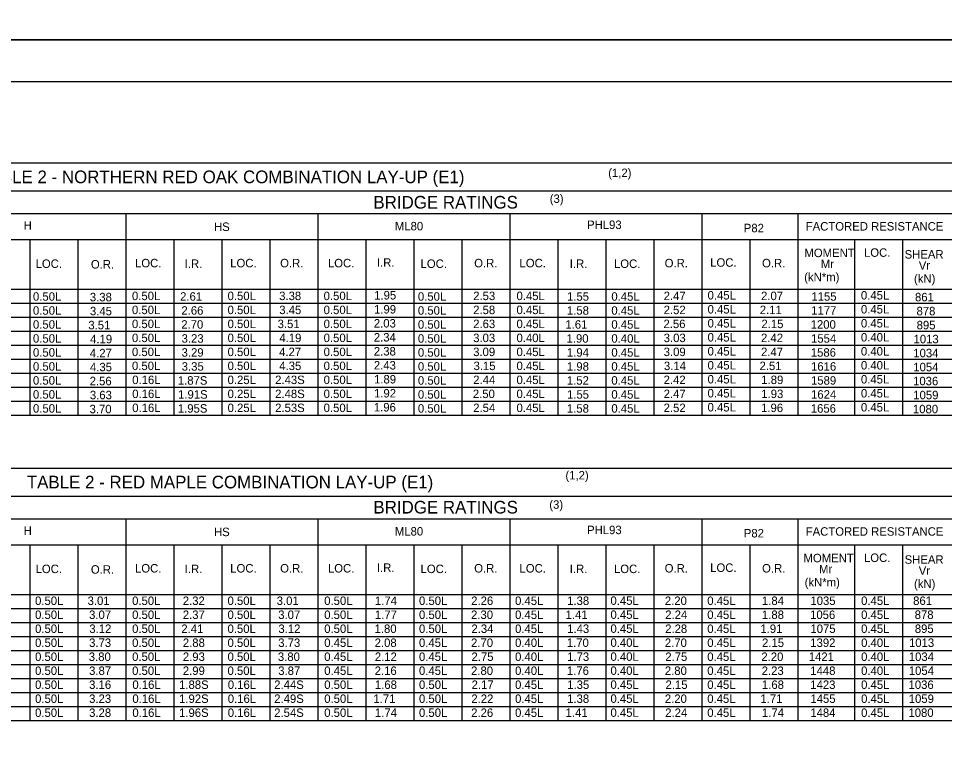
# Model space of a CAD drawing. Extents: x -5022 to -159, y 1126 to 7226.
# Drawn here: x -4407.8 to -4079.5, y 2059.7 to 2321.3 of the extents above; entities that cross this region are included whole.
import ezdxf

# ---------------------------------------------------------------- set-up
doc = ezdxf.new("R2010")
doc.units = 0
for name, color, linetype in [('2', 7, 'Continuous'), ('4', 7, 'Continuous'), ('PLT-BNDY', 7, 'Continuous')]:
    doc.layers.add(name, color=color, linetype=linetype)

msp = doc.modelspace()

# ---------------------------------------------------------------- linework, layer by layer
at = {"layer": '2'}
msp.add_line((-3855.13, 2298.81), (-4641.13, 2298.81), dxfattribs=at)
at = {"layer": '4'}
for p, q in [((-4561.45, 2270.14), (-4060.31, 2270.14)), ((-4561.45, 2260.21), (-4060.31, 2260.21)), ((-4561.45, 2252.14), (-4060.31, 2252.14)), ((-4369.82, 2252.14), (-4369.82, 2180.69)), ((-4301.72, 2252.14), (-4301.72, 2180.69)), ((-4233.62, 2252.14), (-4233.62, 2180.69)), ((-4165.52, 2252.14), (-4165.52, 2180.69)), ((-4131.47, 2252.14), (-4131.47, 2180.69)), ((-4437.94, 2242.94), (-4060.31, 2242.94)), ((-4403.87, 2242.94), (-4403.87, 2180.69)), ((-4386.85, 2242.94), (-4386.85, 2180.69)), ((-4352.79, 2242.94), (-4352.79, 2180.69)), ((-4335.77, 2242.94), (-4335.77, 2180.69)), ((-4318.75, 2242.94), (-4318.75, 2180.69)), ((-4284.69, 2242.94), (-4284.69, 2180.69)), ((-4267.67, 2242.94), (-4267.67, 2180.69)), ((-4250.64, 2242.94), (-4250.64, 2180.69)), ((-4216.59, 2242.94), (-4216.59, 2180.69)), ((-4199.57, 2242.94), (-4199.57, 2180.69)), ((-4182.54, 2242.94), (-4182.54, 2180.69)), ((-4148.49, 2242.94), (-4148.49, 2180.69)), ((-4111.38, 2242.94), (-4111.38, 2180.69)), ((-4094.36, 2242.94), (-4094.36, 2180.69)), ((-4561.45, 2225.33), (-4060.31, 2225.33)), ((-4537.22, 2220.37), (-4060.31, 2220.37)), ((-4537.22, 2215.41), (-4060.31, 2215.41)), ((-4561.45, 2210.45), (-4060.31, 2210.45)), ((-4537.22, 2205.49), (-4060.31, 2205.49)), ((-4537.22, 2200.53), (-4060.31, 2200.53)), ((-4561.45, 2195.57), (-4060.31, 2195.57)), ((-4537.22, 2190.61), (-4060.31, 2190.61)), ((-4537.22, 2185.65), (-4060.31, 2185.65)), ((-4561.45, 2180.69), (-4060.31, 2180.69)), ((-4561.45, 2161.96), (-4060.31, 2161.96)), ((-4561.45, 2152.04), (-4060.31, 2152.04)), ((-4561.45, 2143.97), (-4060.31, 2143.97)), ((-4369.82, 2143.97), (-4369.82, 2072.51)), ((-4301.72, 2143.97), (-4301.72, 2072.51)), ((-4233.62, 2143.97), (-4233.62, 2072.51)), ((-4165.52, 2143.97), (-4165.52, 2072.51)), ((-4131.47, 2143.97), (-4131.47, 2072.51)), ((-4437.94, 2134.76), (-4060.31, 2134.76)), ((-4403.87, 2134.76), (-4403.87, 2072.51)), ((-4386.85, 2134.76), (-4386.85, 2072.51)), ((-4352.79, 2134.76), (-4352.79, 2072.51)), ((-4335.77, 2134.76), (-4335.77, 2072.51)), ((-4318.75, 2134.76), (-4318.75, 2072.51)), ((-4284.69, 2134.76), (-4284.69, 2072.51)), ((-4267.67, 2134.76), (-4267.67, 2072.51)), ((-4250.64, 2134.76), (-4250.64, 2072.51)), ((-4216.59, 2134.76), (-4216.59, 2072.51)), ((-4199.57, 2134.76), (-4199.57, 2072.51)), ((-4182.54, 2134.76), (-4182.54, 2072.51)), ((-4148.49, 2134.76), (-4148.49, 2072.51)), ((-4111.38, 2134.76), (-4111.38, 2072.51)), ((-4094.36, 2134.76), (-4094.36, 2072.51)), ((-4561.45, 2117.16), (-4060.31, 2117.16)), ((-4537.22, 2112.2), (-4060.31, 2112.2)), ((-4537.22, 2107.24), (-4060.31, 2107.24)), ((-4561.45, 2102.28), (-4060.31, 2102.28)), ((-4537.22, 2097.32), (-4060.31, 2097.32)), ((-4537.22, 2092.36), (-4060.31, 2092.36)), ((-4561.45, 2087.4), (-4060.31, 2087.4)), ((-4537.22, 2082.44), (-4060.31, 2082.44)), ((-4537.22, 2077.47), (-4060.31, 2077.47)), ((-4561.45, 2072.51), (-4060.31, 2072.51))]:
    msp.add_line(p, q, dxfattribs=at)
at = {"layer": 'PLT-BNDY'}
for points in [[(-4681.13, 2907.81), (-3840.13, 2907.81), (-3840.13, 2313.81), (-4681.13, 2313.81)], [(-4681.13, 2313.81), (-3840.13, 2313.81), (-3840.13, 1719.81), (-4681.13, 1719.81)]]:
    msp.add_lwpolyline(points, close=True, dxfattribs=at)

# ---------------------------------------------------------------- texts
at = {"layer": '2'}
for s, height, p in [('TABLE 2 - NORTHERN RED OAK COMBINATION LAY-UP (E1)', 4.4793, (-4421.74, 2262.94)), ('(1,2)', 3, (-4198.71, 2265.11)), ('BRIDGE RATINGS', 4.4793, (-4281.97, 2253.94)), ('(3)', 3, (-4219.44, 2255.95)), ('H', 3, (-4406.02, 2246.46)), ('PHL93', 3, (-4206.2, 2246.7)), ('HS', 3, (-4338.51, 2246)), ('ML80', 3, (-4274.36, 2246.21)), ('P82', 3, (-4150.62, 2245.54)), ('FACTORED RESISTANCE', 3.0001, (-4128.66, 2246.15)), ('MOMENT', 3, (-4129.13, 2236.74)), ('LOC.', 3, (-4108, 2236.85)), ('I.R.', 3, (-4280.73, 2233.32)), ('LOC.', 3, (-4162.54, 2233.32)), ('SHEAR', 3, (-4093.59, 2236.21)), ('LOC.', 3, (-4401.77, 2232.9)), ('O.R.', 3, (-4382.16, 2232.69)), ('LOC.', 3, (-4366.51, 2233.11)), ('I.R.', 3, (-4348.9, 2232.9)), ('LOC.', 3, (-4332.75, 2233.11)), ('O.R.', 3, (-4315.04, 2233.11)), ('LOC.', 3, (-4298.1, 2233.11)), ('LOC.', 3, (-4265.25, 2232.9)), ('O.R.', 3, (-4246.23, 2233.11)), ('LOC.', 3, (-4230.16, 2233.11)), ('I.R.', 3, (-4212.34, 2232.9)), ('LOC.', 3, (-4196.66, 2232.9)), ('O.R.', 3, (-4178.68, 2233.11)), ('O.R.', 3, (-4144.14, 2233.11)), ('Mr', 3, (-4123.31, 2232.82)), ('Vr', 3, (-4088.58, 2232.29)), ('(kN*m)', 3, (-4129.2, 2228.17)), ('(kN)', 3, (-4090.26, 2227.63)), ('0.50L', 3, (-4402.7, 2221.28)), ('3.38', 3, (-4382.53, 2221.07)), ('0.50L', 3, (-4367.59, 2221.49)), ('2.61', 3, (-4350.53, 2221.28)), ('0.50L', 3, (-4333.68, 2221.49)), ('3.38', 3, (-4315.4, 2221.49)), ('0.50L', 3, (-4299.62, 2221.49)), ('1.95', 3, (-4281.71, 2221.71)), ('0.50L', 3, (-4266.19, 2221.28)), ('2.53', 3, (-4246.59, 2221.49)), ('0.45L', 3, (-4231.23, 2221.49)), ('1.55', 3, (-4213.32, 2221.28)), ('0.45L', 3, (-4197.59, 2221.28)), ('2.47', 3, (-4179.04, 2221.49)), ('0.45L', 3, (-4163.47, 2221.71)), ('2.07', 3, (-4144.51, 2221.49)), ('1155', 3, (-4126.66, 2221.28)), ('0.45L', 3, (-4109.08, 2221.71)), ('861', 3, (-4089.91, 2221.07)), ('1.99', 3, (-4281.75, 2216.74)), ('0.45L', 3, (-4163.47, 2216.74)), ('0.45L', 3, (-4109.08, 2216.75)), ('0.50L', 3, (-4402.7, 2216.32)), ('3.45', 3, (-4382.49, 2216.11)), ('0.50L', 3, (-4367.59, 2216.53)), ('2.66', 3, (-4350.07, 2216.32)), ('0.50L', 3, (-4333.68, 2216.53)), ('3.45', 3, (-4315.36, 2216.53)), ('0.50L', 3, (-4299.62, 2216.53)), ('0.50L', 3, (-4266.19, 2216.32)), ('2.58', 3, (-4246.59, 2216.53)), ('0.45L', 3, (-4231.23, 2216.53)), ('1.58', 3, (-4213.35, 2216.32)), ('0.45L', 3, (-4197.59, 2216.32)), ('2.52', 3, (-4179.05, 2216.53)), ('2.11', 3, (-4144.96, 2216.53)), ('1177', 3, (-4126.71, 2216.32)), ('878', 3, (-4089.37, 2216.11)), ('0.50L', 3, (-4402.7, 2211.36)), ('3.51', 3, (-4383.07, 2211.15)), ('0.50L', 3, (-4367.59, 2211.57)), ('2.70', 3, (-4350.11, 2211.36)), ('0.50L', 3, (-4333.68, 2211.57)), ('3.51', 3, (-4315.94, 2211.57)), ('0.50L', 3, (-4299.62, 2211.57)), ('2.03', 3, (-4281.82, 2211.78)), ('0.50L', 3, (-4266.19, 2211.36)), ('2.63', 3, (-4246.59, 2211.57)), ('0.45L', 3, (-4231.23, 2211.57)), ('1.61', 3, (-4213.9, 2211.36)), ('0.45L', 3, (-4197.59, 2211.36)), ('2.56', 3, (-4179.11, 2211.57)), ('0.45L', 3, (-4163.47, 2211.78)), ('2.15', 3, (-4144.38, 2211.57)), ('1200', 3, (-4126.91, 2211.36)), ('0.45L', 3, (-4109.08, 2211.79)), ('895', 3, (-4089.33, 2211.15)), ('0.50L', 3, (-4402.7, 2206.4)), ('4.19', 3, (-4382.44, 2206.19)), ('0.50L', 3, (-4367.59, 2206.61)), ('3.23', 3, (-4349.99, 2206.4)), ('0.50L', 3, (-4333.68, 2206.61)), ('4.19', 3, (-4315.32, 2206.61)), ('0.50L', 3, (-4299.62, 2206.61)), ('2.34', 3, (-4281.82, 2206.82)), ('0.50L', 3, (-4266.19, 2206.4)), ('3.03', 3, (-4246.59, 2206.61)), ('0.40L', 3, (-4231.23, 2206.61)), ('1.90', 3, (-4213.48, 2206.4)), ('0.40L', 3, (-4197.59, 2206.4)), ('3.03', 3, (-4179.03, 2206.61)), ('0.45L', 3, (-4163.47, 2206.82)), ('2.42', 3, (-4144.52, 2206.61)), ('1554', 3, (-4126.77, 2206.4)), ('0.40L', 3, (-4109.08, 2206.83)), ('1013', 3, (-4090.43, 2206.19)), ('0.50L', 3, (-4402.7, 2201.44)), ('4.27', 3, (-4382.53, 2201.23)), ('0.50L', 3, (-4367.59, 2201.65)), ('3.29', 3, (-4350, 2201.44)), ('0.50L', 3, (-4333.68, 2201.65)), ('4.27', 3, (-4315.4, 2201.65)), ('0.50L', 3, (-4299.62, 2201.65)), ('2.38', 3, (-4281.83, 2201.86)), ('0.50L', 3, (-4266.19, 2201.44)), ('3.09', 3, (-4246.6, 2201.65)), ('0.45L', 3, (-4231.23, 2201.65)), ('1.94', 3, (-4213.35, 2201.44)), ('0.45L', 3, (-4197.59, 2201.44)), ('3.09', 3, (-4179.04, 2201.65)), ('0.45L', 3, (-4163.47, 2201.86)), ('2.47', 3, (-4144.51, 2201.65)), ('1586', 3, (-4126.86, 2201.44)), ('0.40L', 3, (-4109.08, 2201.86)), ('1034', 3, (-4090.51, 2201.23)), ('0.50L', 3, (-4402.7, 2196.48)), ('4.35', 3, (-4382.49, 2196.27)), ('0.50L', 3, (-4367.59, 2196.69)), ('3.35', 3, (-4349.95, 2196.48)), ('0.50L', 3, (-4333.68, 2196.69)), ('4.35', 3, (-4315.36, 2196.69)), ('0.50L', 3, (-4299.62, 2196.69)), ('2.43', 3, (-4281.82, 2196.9)), ('0.50L', 3, (-4266.19, 2196.48)), ('3.15', 3, (-4246.47, 2196.69)), ('0.45L', 3, (-4231.23, 2196.69)), ('1.98', 3, (-4213.35, 2196.48)), ('0.45L', 3, (-4197.59, 2196.48)), ('3.14', 3, (-4178.95, 2196.69)), ('0.45L', 3, (-4163.47, 2196.9)), ('2.51', 3, (-4145.04, 2196.69)), ('1616', 3, (-4126.78, 2196.48)), ('0.40L', 3, (-4109.08, 2196.9)), ('1054', 3, (-4090.51, 2196.27)), ('0.50L', 3, (-4402.7, 2191.52)), ('2.56', 3, (-4382.6, 2191.31)), ('0.16L', 3, (-4367.5, 2191.73)), ('1.87S', 3, (-4351.33, 2191.52)), ('0.25L', 3, (-4333.68, 2191.73)), ('2.43S', 3, (-4316.82, 2191.73)), ('0.50L', 3, (-4299.62, 2191.73)), ('1.89', 3, (-4281.75, 2191.94)), ('0.50L', 3, (-4266.19, 2191.52)), ('2.44', 3, (-4246.58, 2191.73)), ('0.45L', 3, (-4231.23, 2191.73)), ('1.52', 3, (-4213.37, 2191.52)), ('0.45L', 3, (-4197.59, 2191.52)), ('2.42', 3, (-4179.05, 2191.73)), ('0.45L', 3, (-4163.47, 2191.94)), ('1.89', 3, (-4144.42, 2191.73)), ('1589', 3, (-4126.79, 2191.52)), ('0.45L', 3, (-4109.08, 2191.94)), ('1036', 3, (-4090.59, 2191.31)), ('0.50L', 3, (-4402.7, 2186.56)), ('3.63', 3, (-4382.52, 2186.35)), ('0.16L', 3, (-4367.5, 2186.77)), ('1.91S', 3, (-4351.25, 2186.56)), ('0.25L', 3, (-4333.68, 2186.77)), ('2.48S', 3, (-4316.82, 2186.77)), ('0.50L', 3, (-4299.62, 2186.77)), ('1.92', 3, (-4281.76, 2186.98)), ('0.50L', 3, (-4266.19, 2186.56)), ('2.50', 3, (-4246.71, 2186.77)), ('0.45L', 3, (-4231.23, 2186.77)), ('1.55', 3, (-4213.32, 2186.56)), ('0.45L', 3, (-4197.59, 2186.56)), ('2.47', 3, (-4179.04, 2186.77)), ('0.45L', 3, (-4163.47, 2186.98)), ('1.93', 3, (-4144.41, 2186.77)), ('1624', 3, (-4126.77, 2186.56)), ('0.45L', 3, (-4109.08, 2186.98)), ('1059', 3, (-4090.52, 2186.35)), ('0.50L', 3, (-4402.7, 2181.6)), ('3.70', 3, (-4382.64, 2181.38)), ('0.16L', 3, (-4367.5, 2181.81)), ('1.95S', 3, (-4351.33, 2181.6)), ('0.25L', 3, (-4333.68, 2181.81)), ('2.53S', 3, (-4316.82, 2181.81)), ('0.50L', 3, (-4299.62, 2181.81)), ('1.96', 3, (-4281.82, 2182.02)), ('0.50L', 3, (-4266.19, 2181.6)), ('2.54', 3, (-4246.58, 2181.81)), ('0.45L', 3, (-4231.23, 2181.81)), ('1.58', 3, (-4213.35, 2181.6)), ('0.45L', 3, (-4197.59, 2181.6)), ('2.52', 3, (-4179.05, 2181.81)), ('0.45L', 3, (-4163.47, 2182.02)), ('1.96', 3, (-4144.49, 2181.81)), ('1656', 3, (-4126.86, 2181.6)), ('0.45L', 3, (-4109.08, 2182.02)), ('1080', 3, (-4090.64, 2181.39)), ('(1,2)', 3, (-4213.88, 2157.92)), ('TABLE 2 - RED MAPLE COMBINATION LAY-UP (E1)', 4.4793, (-4404.87, 2154.76)), ('BRIDGE RATINGS', 4.4793, (-4281.97, 2145.85)), ('(3)', 3, (-4219.6, 2147.53)), ('H', 3, (-4406.02, 2138.29)), ('ML80', 3, (-4274.36, 2138.04)), ('PHL93', 3, (-4206.2, 2138.53)), ('FACTORED RESISTANCE', 3.0001, (-4128.66, 2137.98)), ('HS', 3, (-4338.51, 2137.83)), ('P82', 3, (-4150.62, 2137.37)), ('MOMENT', 3, (-4129.45, 2128.56)), ('LOC.', 3, (-4108, 2128.67)), ('LOC.', 3, (-4366.51, 2124.94)), ('LOC.', 3, (-4332.75, 2124.94)), ('O.R.', 3, (-4315.04, 2124.94)), ('LOC.', 3, (-4298.1, 2124.94)), ('I.R.', 3, (-4280.73, 2125.15)), ('O.R.', 3, (-4246.23, 2124.94)), ('LOC.', 3, (-4230.16, 2124.94)), ('O.R.', 3, (-4178.68, 2124.94)), ('LOC.', 3, (-4162.54, 2125.15)), ('O.R.', 3, (-4144.14, 2124.94)), ('SHEAR', 3, (-4093.59, 2128.04)), ('LOC.', 3, (-4401.77, 2124.73)), ('O.R.', 3, (-4382.16, 2124.52)), ('I.R.', 3, (-4348.9, 2124.73)), ('LOC.', 3, (-4265.25, 2124.73)), ('I.R.', 3, (-4212.34, 2124.73)), ('LOC.', 3, (-4196.66, 2124.73)), ('Mr', 3, (-4123.96, 2124.65)), ('Vr', 3, (-4088.58, 2124.12)), ('(kN*m)', 3, (-4129.04, 2119.99)), ('(kN)', 3, (-4090.26, 2119.46)), ('0.50L', 3, (-4401.96, 2113.43)), ('3.01', 3, (-4383.33, 2113.43)), ('0.50L', 3, (-4367.54, 2113.43)), ('2.32', 3, (-4349.57, 2113.43)), ('0.50L', 3, (-4333.71, 2113.43)), ('3.01', 3, (-4316.27, 2113.43)), ('0.50L', 3, (-4299.41, 2113.43)), ('1.74', 3, (-4281.43, 2113.43)), ('0.50L', 3, (-4265.81, 2113.43)), ('2.26', 3, (-4247.3, 2113.43)), ('0.45L', 3, (-4231.74, 2113.43)), ('1.38', 3, (-4213.27, 2113.43)), ('0.45L', 3, (-4197.91, 2113.47)), ('2.20', 3, (-4178.62, 2113.43)), ('0.45L', 3, (-4163.58, 2113.43)), ('1.84', 3, (-4144.18, 2113.43)), ('1035', 3, (-4127, 2113.43)), ('0.45L', 3, (-4109.02, 2113.44)), ('861', 3, (-4090.57, 2113.44)), ('0.50L', 3, (-4401.96, 2108.47)), ('3.07', 3, (-4382.8, 2108.47)), ('0.50L', 3, (-4367.54, 2108.47)), ('2.37', 3, (-4349.56, 2108.47)), ('0.50L', 3, (-4333.71, 2108.47)), ('3.07', 3, (-4315.73, 2108.47)), ('0.50L', 3, (-4299.41, 2108.47)), ('1.77', 3, (-4281.45, 2108.47)), ('0.50L', 3, (-4265.81, 2108.47)), ('2.30', 3, (-4247.35, 2108.47)), ('0.45L', 3, (-4231.74, 2108.47)), ('1.41', 3, (-4213.81, 2108.47)), ('0.45L', 3, (-4197.91, 2108.51)), ('2.24', 3, (-4178.49, 2108.47)), ('0.45L', 3, (-4163.58, 2108.47)), ('1.88', 3, (-4144.19, 2108.47)), ('1056', 3, (-4127.11, 2108.47)), ('0.45L', 3, (-4109.02, 2108.48)), ('878', 3, (-4090.02, 2108.48)), ('0.50L', 3, (-4401.96, 2103.51)), ('3.12', 3, (-4382.72, 2103.51)), ('0.50L', 3, (-4367.54, 2103.51)), ('2.41', 3, (-4350.09, 2103.51)), ('0.50L', 3, (-4333.71, 2103.51)), ('3.12', 3, (-4315.66, 2103.51)), ('0.50L', 3, (-4299.41, 2103.51)), ('1.80', 3, (-4281.56, 2103.51)), ('0.50L', 3, (-4265.81, 2103.51)), ('2.34', 3, (-4247.21, 2103.51)), ('0.45L', 3, (-4231.74, 2103.51)), ('1.43', 3, (-4213.26, 2103.51)), ('0.45L', 3, (-4197.91, 2103.55)), ('2.28', 3, (-4178.5, 2103.51)), ('0.45L', 3, (-4163.58, 2103.51)), ('1.91', 3, (-4144.74, 2103.51)), ('1075', 3, (-4127, 2103.51)), ('0.45L', 3, (-4109.02, 2103.52)), ('895', 3, (-4089.98, 2103.52)), ('0.50L', 3, (-4401.96, 2098.55)), ('3.73', 3, (-4382.79, 2098.55)), ('0.50L', 3, (-4367.54, 2098.55)), ('2.88', 3, (-4349.55, 2098.55)), ('0.50L', 3, (-4333.71, 2098.55)), ('3.73', 3, (-4315.72, 2098.55)), ('0.45L', 3, (-4299.41, 2098.55)), ('2.08', 3, (-4281.53, 2098.55)), ('0.45L', 3, (-4265.81, 2098.55)), ('2.70', 3, (-4247.35, 2098.55)), ('0.40L', 3, (-4231.74, 2098.55)), ('1.70', 3, (-4213.39, 2098.55)), ('0.40L', 3, (-4197.91, 2098.59)), ('2.70', 3, (-4178.62, 2098.55)), ('0.45L', 3, (-4163.58, 2098.55)), ('2.15', 3, (-4144.15, 2098.55)), ('1392', 3, (-4127.05, 2098.55)), ('0.40L', 3, (-4109.02, 2098.55)), ('1013', 3, (-4092.04, 2098.55)), ('0.50L', 3, (-4401.96, 2093.59)), ('3.80', 3, (-4382.91, 2093.59)), ('0.50L', 3, (-4367.54, 2093.59)), ('2.93', 3, (-4349.55, 2093.59)), ('0.50L', 3, (-4333.71, 2093.59)), ('3.80', 3, (-4315.85, 2093.59)), ('0.45L', 3, (-4299.41, 2093.59)), ('2.12', 3, (-4281.46, 2093.59)), ('0.45L', 3, (-4265.81, 2093.59)), ('2.75', 3, (-4247.19, 2093.59)), ('0.40L', 3, (-4231.74, 2093.59)), ('1.73', 3, (-4213.26, 2093.59)), ('0.40L', 3, (-4197.91, 2093.63)), ('2.75', 3, (-4178.46, 2093.59)), ('0.45L', 3, (-4163.58, 2093.59)), ('2.20', 3, (-4144.4, 2093.59)), ('1421', 3, (-4127.58, 2093.59)), ('0.40L', 3, (-4109.02, 2093.59)), ('1034', 3, (-4092.11, 2093.59)), ('0.50L', 3, (-4401.96, 2088.63)), ('3.87', 3, (-4382.8, 2088.63)), ('0.50L', 3, (-4367.54, 2088.63)), ('2.99', 3, (-4349.56, 2088.63)), ('0.50L', 3, (-4333.71, 2088.63)), ('3.87', 3, (-4315.73, 2088.63)), ('0.45L', 3, (-4299.41, 2088.63)), ('2.16', 3, (-4281.52, 2088.63)), ('0.45L', 3, (-4265.81, 2088.63)), ('2.80', 3, (-4247.35, 2088.63)), ('0.40L', 3, (-4231.74, 2088.63)), ('1.76', 3, (-4213.35, 2088.63)), ('0.40L', 3, (-4197.91, 2088.66)), ('2.80', 3, (-4178.62, 2088.63)), ('0.45L', 3, (-4163.58, 2088.63)), ('2.23', 3, (-4144.27, 2088.63)), ('1448', 3, (-4127.04, 2088.63)), ('0.40L', 3, (-4109.02, 2088.63)), ('1054', 3, (-4092.11, 2088.63)), ('0.50L', 3, (-4401.96, 2083.67)), ('3.16', 3, (-4382.78, 2083.67)), ('0.16L', 3, (-4367.45, 2083.67)), ('1.88S', 3, (-4350.89, 2083.67)), ('0.16L', 3, (-4333.62, 2083.67)), ('2.44S', 3, (-4317.15, 2083.67)), ('0.50L', 3, (-4299.41, 2083.67)), ('1.68', 3, (-4281.44, 2083.67)), ('0.50L', 3, (-4265.81, 2083.67)), ('2.17', 3, (-4247.15, 2083.67)), ('0.45L', 3, (-4231.74, 2083.67)), ('1.35', 3, (-4213.23, 2083.67)), ('0.45L', 3, (-4197.91, 2083.7)), ('2.15', 3, (-4178.38, 2083.67)), ('0.45L', 3, (-4163.58, 2083.67)), ('1.68', 3, (-4144.19, 2083.67)), ('1423', 3, (-4127.04, 2083.67)), ('0.45L', 3, (-4109.02, 2083.67)), ('1036', 3, (-4092.2, 2083.67)), ('0.50L', 3, (-4401.96, 2078.71)), ('3.23', 3, (-4382.79, 2078.71)), ('0.16L', 3, (-4367.45, 2078.71)), ('1.92S', 3, (-4350.89, 2078.71)), ('0.16L', 3, (-4333.62, 2078.71)), ('2.49S', 3, (-4317.15, 2078.71)), ('0.50L', 3, (-4299.41, 2078.71)), ('1.71', 3, (-4281.98, 2078.71)), ('0.50L', 3, (-4265.81, 2078.71)), ('2.22', 3, (-4247.24, 2078.71)), ('0.45L', 3, (-4231.74, 2078.71)), ('1.38', 3, (-4213.27, 2078.71)), ('0.45L', 3, (-4197.91, 2078.74)), ('2.20', 3, (-4178.62, 2078.71)), ('0.45L', 3, (-4163.58, 2078.71)), ('1.71', 3, (-4144.74, 2078.71)), ('1455', 3, (-4127, 2078.71)), ('0.45L', 3, (-4109.02, 2078.71)), ('1059', 3, (-4092.13, 2078.71)), ('0.50L', 3, (-4401.96, 2073.75)), ('3.28', 3, (-4382.79, 2073.75)), ('0.16L', 3, (-4367.45, 2073.75)), ('1.96S', 3, (-4350.89, 2073.75)), ('0.16L', 3, (-4333.62, 2073.75)), ('2.54S', 3, (-4317.15, 2073.75)), ('0.50L', 3, (-4299.41, 2073.75)), ('1.74', 3, (-4281.43, 2073.75)), ('0.50L', 3, (-4265.81, 2073.75)), ('2.26', 3, (-4247.3, 2073.75)), ('0.45L', 3, (-4231.74, 2073.75)), ('1.41', 3, (-4213.81, 2073.75)), ('0.45L', 3, (-4197.91, 2073.78)), ('2.24', 3, (-4178.49, 2073.75)), ('0.45L', 3, (-4163.58, 2073.75)), ('1.74', 3, (-4144.18, 2073.75)), ('1484', 3, (-4127.03, 2073.75)), ('0.45L', 3, (-4109.02, 2073.75)), ('1080', 3, (-4092.24, 2073.75))]:
    msp.add_text(s, height=height, dxfattribs=at).set_placement(p)

doc.saveas('drawing.dxf')
